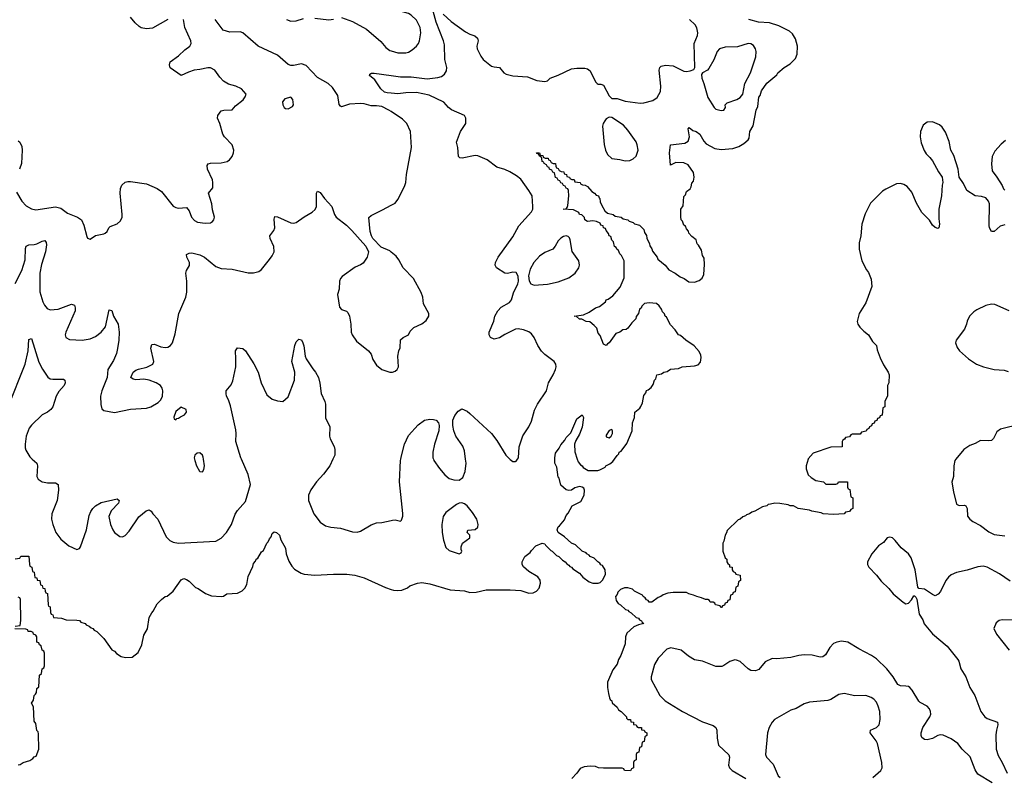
# Model space of a CAD drawing. Header units: inches. Extents: x 1473912 to 1647258, y 640388 to 773423.
# Tile 374 of 420: x 1607222 to 1614587, y 677618 to 683287. Entities that reach past the tile are written whole.
import ezdxf

# ---------------------------------------------------------------- set-up
doc = ezdxf.new("R2010")
doc.units = ezdxf.units.IN
doc.header["$MEASUREMENT"] = 0
for name, color, linetype in [('B6607', 7, 'Continuous'), ('B6608', 7, 'Continuous'), ('B6617', 7, 'Continuous'), ('B6618', 7, 'Continuous')]:
    doc.layers.add(name, color=color, linetype=linetype)

msp = doc.modelspace()

# ---------------------------------------------------------------- linework, layer by layer
at = {"layer": 'B6607', "color": 5}
for points, elevation in [([(1607316, 680000), (1607348.9, 679968.9), (1607354.6, 679950), (1607350.4, 679870), (1607360.4, 679850), (1607390, 679830.3), (1607405.5, 679825.5), (1607430, 679820.8), (1607490, 679821.1), (1607508.8, 679808.8), (1607513, 679767), (1607502.6, 679690), (1607462, 679590), (1607459.5, 679550), (1607468.5, 679510), (1607492.7, 679450), (1607530, 679400.5), (1607590, 679350.4), (1607650, 679324), (1607670, 679331), (1607676.1, 679343.9), (1607720.8, 679470), (1607742.6, 679577.4), (1607753.5, 679606.5), (1607770, 679630.6), (1607790, 679650.5), (1607830, 679674.9), (1607950, 679701), (1607964.7, 679690), (1607961, 679670), (1607906.7, 679613.3), (1607888.9, 679570), (1607900.3, 679510), (1607917.4, 679470), (1607930.2, 679450.2), (1607970, 679420.3), (1607990, 679416.5), (1608011.6, 679428.4), (1608040.7, 679459.3), (1608113.4, 679566.6), (1608166.7, 679613.3), (1608190, 679620.7), (1608206, 679610), (1608218.8, 679590), (1608256.3, 679550), (1608317.4, 679417.4), (1608344, 679390), (1608370, 679377.6), (1608410.3, 679370.3), (1608690, 679386.4), (1608730, 679408.2), (1608769.8, 679450.2), (1608805.4, 679510), (1608833.7, 679586.3), (1608850, 679614.8), (1608910, 679682), (1608947.3, 679810), (1608930, 679883.6), (1608881, 680000)], 640), ([(1608528.5, 680000), (1608531, 679990), (1608544, 679950), (1608566.8, 679910), (1608570, 679906), (1608590, 679904.7), (1608598.4, 679921.6), (1608603.7, 679950), (1608596.9, 680000)], 660), ([(1609564.6, 680000), (1609541.1, 679950), (1609494.5, 679885.5), (1609441.7, 679830), (1609399, 679770), (1609381.5, 679730), (1609382, 679690), (1609421.2, 679590), (1609470, 679526.7), (1609510, 679500.3), (1609550, 679489), (1609622.3, 679482.3), (1609710, 679456), (1609746.6, 679453.4), (1609770, 679460.3), (1609850, 679506.4), (1609890, 679521.6), (1609930, 679525.5), (1610000, 679540.8)], 640), ([(1607187.3, 679252.7), (1607222, 679258), (1607230, 679274), (1607290, 679274), (1607294, 679210), (1607298, 679198), (1607312, 679190), (1607318, 679158), (1607330, 679154), (1607334, 679114), (1607350, 679112), (1607352.7, 679092.7), (1607372, 679090), (1607378, 679058), (1607390, 679054), (1607394, 679034), (1607410, 679032), (1607411.6, 679011.6), (1607418, 678998), (1607430, 678994), (1607434, 678910), (1607438, 678898), (1607450, 678894), (1607452.7, 678852.7), (1607458, 678838), (1607470, 678834), (1607474, 678814), (1607534, 678810), (1607570, 678796), (1607650, 678794.8), (1607670, 678790.6), (1607679.6, 678779.6), (1607711.3, 678770), (1607719.6, 678759.6), (1607742, 678750), (1607756, 678736), (1607770, 678731), (1607779.6, 678719.6), (1607798, 678710), (1607850, 678658), (1607911, 678571), (1607930, 678562), (1607944.7, 678544.7), (1607981, 678521), (1608014.4, 678514.4), (1608063.1, 678516.9), (1608109, 678551), (1608135.3, 678610), (1608150, 678682), (1608178, 678730), (1608190, 678814), (1608209, 678850), (1608219.3, 678860.7), (1608250, 678916), (1608282, 678950), (1608310, 678970.7), (1608325.6, 678974.4), (1608369.4, 679010.6), (1608430, 679094.8), (1608450, 679104.7), (1608470, 679098), (1608490, 679084.7), (1608538, 679038), (1608558, 679030), (1608612.8, 678992.8), (1608655.5, 678975.5), (1608729.5, 678970.5), (1608746, 678974), (1608770, 678990.4), (1608850, 678997.3), (1608886.6, 679013.4), (1608906.8, 679033.2), (1608920.2, 679059.8), (1608930, 679122), (1608964.5, 679195.5), (1608970, 679218), (1608984.5, 679235.5), (1608990, 679250.7), (1609002, 679258), (1609030, 679304.7), (1609044.5, 679315.5), (1609070, 679371), (1609080.2, 679379.8), (1609090, 679402), (1609103.1, 679416.9), (1609110, 679442), (1609124.7, 679455.3), (1609142, 679450), (1609164.7, 679430), (1609175.3, 679395.3), (1609210, 679332), (1609216, 679290), (1609234.4, 679234.4), (1609257.3, 679197.3), (1609276.3, 679176.3), (1609326, 679146), (1609350, 679137.3), (1609430, 679130.5), (1609570, 679138.8), (1609670, 679138.8), (1609729.4, 679130.6), (1609798, 679110), (1609958, 679038), (1610000, 679024.5)], 620), ([(1607188.7, 678750), (1607226, 678754), (1607229.5, 678790.5), (1607228, 678948), (1607222, 678962), (1607210, 678966)], 620), ([(1607210, 677710.6), (1607226.3, 677713.7), (1607248.7, 677730), (1607296.5, 677743.5), (1607321.2, 677758.8), (1607330, 677770.8), (1607344, 677776), (1607366, 677830), (1607363.1, 677943.1), (1607359, 677959), (1607350, 677968), (1607342, 678022), (1607330, 678038), (1607324.7, 678144.7), (1607310, 678174), (1607324, 678196), (1607330, 678231.3), (1607340.4, 678239.6), (1607346.3, 678253.7), (1607350, 678282), (1607364, 678296), (1607370, 678382), (1607385.2, 678394.8), (1607390, 678431), (1607402, 678438), (1607406.8, 678453.2), (1607406.8, 678546.8), (1607402, 678562), (1607390, 678569), (1607382, 678602), (1607370, 678609), (1607364.7, 678624.7), (1607350, 678629.3), (1607348.7, 678668.7), (1607342, 678682), (1607326, 678690), (1607322, 678702), (1607308.4, 678708.4), (1607286, 678710), (1607282, 678722), (1607268, 678728), (1607186, 678730)], 620)]:
    msp.add_lwpolyline(points, dxfattribs=dict(at, elevation=elevation))
at = {"layer": 'B6608', "color": 5}
for points, elevation in [([(1607197.4, 681997.4), (1607237, 681930), (1607270, 681894), (1607310, 681871.7), (1607343.6, 681863.6), (1607490, 681886), (1607530, 681875.8), (1607579.6, 681839.6), (1607653.4, 681810), (1607683.1, 681790), (1607702.6, 681750), (1607723.8, 681663.8), (1607730, 681651.3), (1607750, 681646), (1607790, 681673.4), (1607850, 681684), (1607862, 681690), (1607877, 681703), (1607889.2, 681730), (1607899.3, 681740.7), (1607950, 681759.1), (1607976.6, 681783.4), (1607987.3, 681810), (1607989.5, 681830), (1607972.7, 681990), (1607975.5, 682024.5), (1607985.2, 682050), (1608009.6, 682070.4), (1608030, 682077.1), (1608050, 682075.8), (1608170, 682060.3), (1608250, 682024.4), (1608281.3, 682001.3), (1608370, 681892.2), (1608390, 681881.3), (1608410, 681877.1), (1608470, 681882.8), (1608490, 681856), (1608507, 681810), (1608530, 681783.7), (1608552.7, 681772.7), (1608610, 681763.6), (1608650, 681768.5), (1608663.9, 681776.1), (1608675.1, 681790), (1608678.4, 681810), (1608664.4, 681864.4), (1608659.6, 681910), (1608635.1, 681990), (1608666.6, 682030), (1608667.6, 682070), (1608665.1, 682090), (1608625.6, 682170), (1608624.4, 682195.6), (1608632, 682208), (1608650, 682214.9), (1608730, 682217.1), (1608772.7, 682227.3), (1608790, 682239.1), (1608810, 682262.8), (1608821.6, 682290), (1608823.6, 682310), (1608811.3, 682351.3), (1608753.2, 682410), (1608741.2, 682430), (1608719, 682510), (1608702, 682550), (1608704, 682570), (1608730, 682604.7), (1608750, 682610.8), (1608810, 682612), (1608836.4, 682643.6), (1608892.9, 682687.1), (1608908.7, 682710), (1608915.3, 682730), (1608882, 682770), (1608838, 682790), (1608784.5, 682804.5), (1608747, 682827), (1608718, 682858), (1608680.9, 682910), (1608650, 682927.6), (1608630, 682927.8), (1608570, 682913.5), (1608526, 682910), (1608484.2, 682895.8), (1608430, 682869.5), (1608348.2, 682928.2), (1608342, 682950), (1608348.1, 682971.9), (1608410, 683015.8), (1608457.5, 683062.5), (1608493.3, 683090), (1608505.1, 683110), (1608502, 683130), (1608456.9, 683230), (1608446, 683290)], 680), ([(1608330, 683289.7), (1608215.4, 683224.6), (1608170, 683218.7), (1608130, 683227.2), (1608115.8, 683235.8), (1608084.4, 683264.4), (1608050, 683307)], 680), ([(1610000, 682599.2), (1609983.5, 682610), (1609930, 682637.5), (1609890, 682643.2), (1609850, 682642.2), (1609797.7, 682657.7), (1609770, 682660.7), (1609690, 682654.4), (1609630, 682635.6), (1609621, 682641), (1609612.7, 682652.7), (1609600.7, 682720.7), (1609560.5, 682780.5), (1609528.5, 682810), (1609450, 682854.5), (1609363.4, 682943.4), (1609330, 682957.4), (1609270, 682944.6), (1609250, 682944), (1609230, 682950.8), (1609150, 683021.7), (1609006, 683090), (1608891.8, 683190), (1608870, 683195.4), (1608793.8, 683193.8), (1608743.7, 683210), (1608684.4, 683290)], 660), ([(1609217.1, 683290), (1609250, 683275.6), (1609290, 683278.3), (1609343.8, 683296.2)], 660), ([(1609430, 683298.5), (1609534.3, 683285.7), (1609569.7, 683290.3)], 660), ([(1609630, 683303.8), (1609710, 683274.9), (1609815.8, 683215.8), (1609923.6, 683123.6), (1609959.9, 683079.9), (1609990, 683057.6), (1610000, 683054.5)], 660), ([(1610000, 682736.6), (1609970, 682739.4), (1609950, 682745.8), (1609922.7, 682770), (1609877.2, 682837.2), (1609839, 682870), (1609841.2, 682878.8), (1609853.6, 682886.4), (1609872.7, 682887.3), (1610000, 682869)], 640), ([(1607210, 682380.7), (1607222.8, 682370), (1607237.3, 682337.3), (1607241.3, 682310), (1607234.9, 682210), (1607221.3, 682170)], 680), ([(1607187.3, 681312.7), (1607238.3, 681410), (1607262.4, 681490), (1607265.4, 681574.6), (1607270, 681593.4), (1607290, 681603.7), (1607330, 681604), (1607350, 681608.9), (1607390, 681630.3), (1607410, 681634.4), (1607419.9, 681619.9), (1607422, 681602), (1607415.4, 681550), (1607385, 681455), (1607373.4, 681390), (1607373, 681250), (1607395.2, 681175.2), (1607407.8, 681150), (1607427.2, 681127.2), (1607450, 681116.5), (1607510, 681120.9), (1607610, 681157.8), (1607631.9, 681151.9), (1607637.8, 681130), (1607636.5, 681110), (1607568, 680950), (1607562, 680930), (1607566.8, 680910), (1607594.9, 680894.9), (1607690, 680890.3), (1607750, 680899.7), (1607790, 680916.5), (1607832.2, 680950), (1607862.8, 680990), (1607890, 681116), (1607910, 681111.3), (1607924.2, 681070), (1607957.7, 681010), (1607966.2, 680950), (1607964.3, 680890), (1607953.8, 680826.2), (1607945.2, 680790), (1607922.3, 680737.7), (1607882, 680670), (1607875.5, 680610), (1607835.5, 680510), (1607825.5, 680470), (1607827.5, 680407.5), (1607836, 680376), (1607850, 680362), (1607930, 680348), (1608050, 680373), (1608170, 680379.3), (1608202, 680390), (1608258, 680422), (1608277.6, 680442.4), (1608289.3, 680470), (1608292.7, 680510), (1608287, 680530), (1608274.5, 680550), (1608242.7, 680570), (1608190, 680589.7), (1608150, 680596.9), (1608090, 680592.3), (1608070, 680597.2), (1608054, 680610), (1608069.3, 680650), (1608090, 680664), (1608110, 680673), (1608173.9, 680686.1), (1608217.2, 680710), (1608226, 680730), (1608202, 680830), (1608210, 680858), (1608230, 680859.1), (1608278.3, 680838.3), (1608310, 680833.4), (1608330, 680837.6), (1608350, 680848.4), (1608363.6, 680870), (1608383.8, 680936.2), (1608413, 681090), (1608464, 681210), (1608471.8, 681248.2), (1608472.2, 681330), (1608463.7, 681390), (1608469.2, 681410), (1608491.3, 681448.7), (1608491.6, 681470), (1608473.2, 681510), (1608469.6, 681530.4), (1608490, 681540.7), (1608510, 681541.6), (1608570, 681528.9), (1608603.8, 681510), (1608690, 681439.3), (1608730, 681424.9), (1608810, 681420.5), (1608930, 681393.4), (1608970, 681392.2), (1609010, 681403.8), (1609030, 681419.1), (1609090, 681493.4), (1609110, 681520.7), (1609124.2, 681550), (1609123.1, 681590), (1609095.8, 681650), (1609091.8, 681670), (1609122, 681710), (1609129.7, 681730), (1609126.3, 681793.7), (1609130, 681814.8), (1609150, 681813), (1609250, 681768.4), (1609270, 681766), (1609290, 681770.5), (1609350, 681813), (1609410, 681847.7), (1609432.5, 681867.5), (1609441.6, 681890), (1609442.7, 681990), (1609450, 682004.7), (1609470, 681994.8), (1609503, 681950), (1609556.5, 681890), (1609577.6, 681830), (1609590.2, 681810.2), (1609665.5, 681750), (1609705.5, 681710), (1609812.2, 681592.2), (1609830.4, 681550.4), (1609822, 681510), (1609790, 681466.6), (1609770, 681452.3), (1609730, 681435.1), (1609634.4, 681365.6), (1609620.4, 681350), (1609613.4, 681330), (1609610.3, 681270), (1609598, 681230), (1609615.1, 681135.1), (1609630, 681119.3), (1609666.9, 681106.9), (1609677.2, 681097.2), (1609688.9, 681068.9), (1609699.6, 681010), (1609701.6, 680950), (1609708.5, 680928.5), (1609742, 680882), (1609830.6, 680810), (1609850, 680784), (1609864.5, 680744.5), (1609890, 680702), (1609930, 680670.5), (1609990, 680650.6), (1610000, 680650.6)], 660), ([(1610000, 681548.8), (1609990, 681557), (1609925.8, 681585.8), (1609863.7, 681650), (1609852.3, 681670), (1609843.3, 681703.3), (1609833.2, 681806.8), (1609850, 681822.8), (1609936.6, 681863.4), (1610000, 681898.3)], 660), ([(1607134.9, 680390), (1607262.8, 680710), (1607284.5, 680810), (1607290, 680894), (1607310, 680902), (1607364.8, 680724.8), (1607392.1, 680672.1), (1607432.3, 680612.3), (1607450, 680600.3), (1607470, 680596.5), (1607550, 680596.4), (1607559.1, 680590), (1607561.3, 680570), (1607553.4, 680550), (1607515, 680505), (1607493.4, 680470), (1607469.1, 680390), (1607455.6, 680370), (1607430, 680350.9), (1607388.8, 680330), (1607310, 680253.8), (1607293.5, 680230), (1607269.5, 680170), (1607261.6, 680110), (1607262.5, 680082.5), (1607266.7, 680066.7), (1607297.5, 680017.5), (1607316, 680000)], 640), ([(1608881, 680000), (1608876.8, 680010), (1608838, 680130), (1608842, 680190), (1608838.2, 680218.2), (1608799.1, 680399.1), (1608783.9, 680443.9), (1608769.7, 680470), (1608765.6, 680490), (1608767, 680510), (1608803.8, 680556.2), (1608816, 680584), (1608838, 680690), (1608839.7, 680750), (1608835.1, 680810), (1608850, 680830.7), (1608890, 680827.7), (1608910, 680810.7), (1608972.8, 680712.8), (1609004.9, 680650), (1609029, 680569), (1609070, 680481), (1609110, 680447.3), (1609150, 680434.8), (1609190, 680430.8), (1609230, 680466), (1609278.3, 680590), (1609279.1, 680650), (1609258.3, 680730), (1609279.5, 680850), (1609290, 680876), (1609310, 680898), (1609330, 680891), (1609340.7, 680870), (1609348.1, 680848.1), (1609356.5, 680770), (1609363.6, 680750), (1609413.8, 680673.8), (1609435.3, 680650), (1609457.4, 680610), (1609467.7, 680567.7), (1609476.5, 680490), (1609505.3, 680430), (1609510.3, 680410), (1609508.8, 680308.8), (1609542, 680242), (1609539.5, 680170), (1609544.9, 680150), (1609574.3, 680094.3), (1609578.9, 680070), (1609578.7, 680030), (1609564.6, 680000)], 640), ([(1608596.9, 680000), (1608594.9, 680014.9), (1608589, 680030), (1608570, 680045.2), (1608550, 680044), (1608530.9, 680029.1), (1608526, 680010), (1608528.5, 680000)], 660)]:
    msp.add_lwpolyline(points, dxfattribs=dict(at, elevation=elevation))
for points, elevation in [([(1609250, 682708.7), (1609205.2, 682694.8), (1609187.3, 682672.7), (1609191, 682650), (1609201, 682630), (1609210, 682622.8), (1609230, 682621), (1609262, 682638), (1609268.7, 682650), (1609264, 682690)], 680), ([(1608430, 680388.7), (1608390, 680355.3), (1608374, 680314), (1608378, 680298), (1608390, 680294), (1608398, 680302), (1608410, 680304.7), (1608424, 680316), (1608455.3, 680330), (1608468.7, 680350), (1608468, 680370)], 660)]:
    msp.add_lwpolyline(points, close=True, dxfattribs=dict(at, elevation=elevation))
at = {"layer": 'B6617', "color": 5}
for points, elevation in [([(1610000, 679540.8), (1610010, 679543), (1610030, 679544.9), (1610070, 679536), (1610077.5, 679542.5), (1610086.8, 679573.2), (1610087.5, 679592.5), (1610062.4, 679830), (1610071, 679989), (1610073.1, 680000)], 640), ([(1610000, 679024.5), (1610018.5, 679018.5), (1610050, 679015.8), (1610080.9, 679019.1), (1610122.9, 679037.1), (1610139, 679050), (1610198, 679070), (1610230, 679074.9), (1610290, 679066.8), (1610442, 679022), (1610550, 679014.3), (1610590, 679002), (1610637, 679003), (1610710, 679020.5), (1610890, 679022), (1610970, 679016.4), (1611030, 678996.4), (1611062, 678998), (1611088.2, 679011.8), (1611106.7, 679033.3), (1611118, 679070), (1611114.5, 679094.5), (1611097.2, 679117.2), (1611030, 679159.3), (1610990, 679194), (1610980.9, 679210), (1610980.7, 679230), (1611000.9, 679270), (1611040.7, 679299.3), (1611050, 679316.3), (1611083.7, 679350), (1611130, 679371), (1611150, 679366), (1611154.6, 679354.6), (1611194.4, 679314.4), (1611206, 679310), (1611238.4, 679278.4), (1611254.9, 679270), (1611282, 679242), (1611302.8, 679230), (1611314.6, 679214.6), (1611330, 679206.8), (1611336.2, 679196.2), (1611350.4, 679190), (1611358.4, 679178.4), (1611410, 679146.8), (1611434.9, 679114.9), (1611480.6, 679080.6), (1611510, 679070.2), (1611548.8, 679071.2), (1611564, 679076), (1611584.6, 679095.4), (1611602.7, 679137.3), (1611601.6, 679170), (1611582.4, 679202.4), (1611570, 679208.2), (1611561.6, 679221.6), (1611546, 679230), (1611518.6, 679258.6), (1611489.6, 679270), (1611481.6, 679281.6), (1611463.7, 679290), (1611458, 679298), (1611429.6, 679310), (1611378.6, 679358.6), (1611349.6, 679370), (1611296.9, 679416.9), (1611249.7, 679450), (1611243, 679470), (1611250, 679492.7), (1611260.7, 679499.3), (1611295.9, 679544.1), (1611310, 679577.3), (1611325.4, 679594.6), (1611354, 679650), (1611418.3, 679681.7), (1611445.1, 679730), (1611446.8, 679766.8), (1611441.2, 679781.2), (1611429.5, 679789.5), (1611410, 679794), (1611374.6, 679785.4), (1611350, 679767), (1611330, 679763.7), (1611310, 679769.5), (1611270, 679803.7), (1611256.2, 679856.2), (1611250, 679864), (1611240.1, 679940.1), (1611225.7, 679970), (1611224.4, 680000)], 620), ([(1610316.6, 680000), (1610320.5, 679990), (1610363.1, 679930), (1610402.2, 679882.2), (1610434.8, 679854.8), (1610470, 679843.1), (1610510, 679841.6), (1610537.8, 679862.2), (1610553.7, 679906.3), (1610560.3, 679970), (1610556.9, 680000)], 640), ([(1610887.5, 680000), (1610890, 679997.3), (1610910, 679981), (1610930, 679981), (1610935.1, 679984.9), (1610945.3, 680000)], 640), ([(1613119.7, 680000), (1613104.7, 679950), (1613105.4, 679925.4), (1613121, 679881), (1613141, 679861), (1613178, 679838), (1613234, 679830), (1613252.7, 679812.7), (1613271.6, 679811.6), (1613327.3, 679812.7), (1613342, 679818), (1613346, 679830), (1613414, 679830), (1613414, 679790), (1613418, 679778), (1613432.7, 679772.7), (1613438, 679718), (1613454, 679710), (1613454, 679630), (1613438, 679622), (1613430, 679608), (1613398, 679602), (1613390, 679589.2), (1613310, 679586), (1613230.9, 679589.1), (1613218, 679598), (1613146, 679610), (1613130, 679618), (1613046, 679630), (1613009.3, 679649.3), (1612986, 679650), (1612970, 679658), (1612907.2, 679667.2), (1612870, 679669.5), (1612836.8, 679663.2), (1612821.4, 679658.6), (1612811.3, 679650), (1612778, 679642), (1612722, 679610), (1612697.5, 679602.5), (1612682, 679590), (1612657.5, 679582.5), (1612650, 679574), (1612631.9, 679568.1), (1612610, 679549.6), (1612595.5, 679544.5), (1612514.4, 679465.6), (1612510, 679448), (1612498, 679430), (1612490, 679386), (1612482, 679370), (1612482, 679310), (1612499.6, 679259.6), (1612510.6, 679250), (1612510.8, 679230.8), (1612518, 679218), (1612532, 679208), (1612532, 679192), (1612551, 679190), (1612551.6, 679171.6), (1612558, 679158), (1612574, 679150), (1612578, 679138), (1612612, 679130), (1612614, 679090), (1612598, 679082), (1612592.7, 679047.3), (1612578, 679042), (1612572.7, 679007.3), (1612558, 679002), (1612552.7, 678987.3), (1612538, 678982), (1612532.7, 678947.3), (1612518, 678942), (1612512.7, 678927.3), (1612498, 678922), (1612492.7, 678907.3), (1612478, 678902), (1612472, 678888), (1612466, 678890), (1612462, 678902), (1612426, 678910), (1612422, 678922), (1612408.4, 678928.4), (1612386, 678930), (1612382, 678942), (1612368.4, 678948.4), (1612351.6, 678948.4), (1612322, 678962), (1612286, 678970), (1612262, 678982), (1612228, 678990), (1612210, 679002), (1612110, 679001.2), (1612070, 678995.3), (1612035.9, 678984.1), (1612018, 678970), (1611997.1, 678962.9), (1611950.8, 678930), (1611930.2, 678929.8), (1611922, 678942), (1611910, 678946.6), (1611900.7, 678960.7), (1611886.3, 678970), (1611880.7, 678980.7), (1611820.9, 679010), (1611805.4, 679025.4), (1611770, 679036), (1611744.9, 679035.1), (1611715.3, 679024.7), (1611695.6, 679004.4), (1611690, 678985.2), (1611679.1, 678970), (1611682.5, 678942.5), (1611697.6, 678917.6), (1611714.9, 678910), (1611754.4, 678874.4), (1611770.4, 678870), (1611778, 678858), (1611795.5, 678850), (1611834.4, 678814.4), (1611850.3, 678810), (1611857.3, 678797.3), (1611872.7, 678790), (1611878, 678778), (1611890.3, 678770), (1611850, 678759.3), (1611816.1, 678743.9), (1611763.8, 678696.2), (1611754.4, 678670), (1611750, 678618), (1611719.1, 678530), (1611701.3, 678498.7), (1611690, 678466), (1611658, 678422), (1611618.8, 678330), (1611618.8, 678290), (1611625.4, 678245.4), (1611633.4, 678213.4), (1611639.6, 678199.6), (1611650, 678191.3), (1611654.8, 678174.8), (1611690, 678142), (1611702, 678122), (1611722, 678110), (1611762, 678070), (1611762, 678062), (1611771.3, 678051.3), (1611792, 678050), (1611794, 678034), (1611812, 678030), (1611814, 678014), (1611834, 678010), (1611838, 677998), (1611851.6, 677991.6), (1611872, 677990), (1611874, 677974), (1611894, 677970), (1611898, 677958), (1611914, 677950), (1611914, 677930), (1611898, 677922), (1611892.7, 677887.3), (1611878, 677882), (1611872.7, 677847.3), (1611858, 677842), (1611852.7, 677807.3), (1611838, 677802), (1611834, 677790), (1611834, 677750), (1611818, 677742), (1611814, 677730), (1611814, 677690), (1611798, 677682), (1611790, 677666), (1611746, 677670), (1611742, 677682), (1611727.3, 677687.3), (1611590, 677686), (1611550.8, 677689.2), (1611530, 677698), (1611490, 677702), (1611443.6, 677696.4), (1611415.3, 677684.7), (1611390, 677649), (1611351, 677610)], 620), ([(1611391.5, 680000), (1611398.5, 679978.5), (1611416.4, 679956.4), (1611430.4, 679950), (1611437.1, 679937.1), (1611473.7, 679913.7), (1611545.7, 679914.3), (1611561.6, 679918.4), (1611600.1, 679939.9), (1611607.3, 679950), (1611636.3, 679963.7), (1611658.9, 679981.1), (1611671.8, 680000)], 620), ([(1614224.8, 680000), (1614216.3, 679990), (1614210.4, 679949.6), (1614208, 679870), (1614194, 679826), (1614206, 679754), (1614230, 679662), (1614250, 679652.2), (1614290, 679653.7), (1614298.8, 679650), (1614308.7, 679630), (1614312.7, 679572.7), (1614330, 679550.4), (1614352.4, 679532.4), (1614410, 679502), (1614470, 679454.5), (1614510, 679435.4), (1614590, 679425.4)], 640), ([(1614630, 679086), (1614550, 679141.6), (1614458.7, 679190), (1614430, 679197.3), (1614390, 679192.7), (1614310, 679168.2), (1614230, 679151.4), (1614190, 679133.5), (1614170, 679116.9), (1614148.7, 679090), (1614110, 679009), (1614092.5, 678987.5), (1614070, 678977.2), (1614050, 678985.2), (1613990, 679026.6), (1613948, 679030), (1613940.9, 679040.9), (1613921.3, 679170), (1613890, 679261.2), (1613870, 679289.4), (1613815.3, 679335.3), (1613771.3, 679391.3), (1613750, 679409), (1613730, 679414), (1613711, 679409), (1613684.5, 679375.5), (1613646.8, 679350), (1613594.8, 679290), (1613562.8, 679230), (1613562.8, 679210), (1613574, 679190), (1613631.9, 679131.9), (1613664.8, 679084.8), (1613722, 679030), (1613756.3, 678990), (1613830, 678927.7), (1613850, 678916.3), (1613870, 678922), (1613893.6, 678946.4), (1613910, 678976), (1613916, 678976), (1613926.4, 678966.4), (1613932.5, 678952.5), (1613950, 678838), (1613976.5, 678796.5), (1613987.7, 678767.7), (1614050, 678692.7), (1614159.1, 678599.1), (1614239.4, 678499.4), (1614246.7, 678486.7), (1614261.1, 678430), (1614298, 678370), (1614330.2, 678290.2), (1614367.6, 678230), (1614410.4, 678110), (1614442.4, 678070), (1614457.8, 678057.8), (1614536.3, 678030), (1614539.5, 678010), (1614528.1, 677971.9), (1614524.3, 677935.7), (1614526.6, 677830), (1614541.2, 677781.2), (1614571.4, 677730), (1614607.6, 677650)], 640), ([(1614650, 678793.3), (1614570, 678797), (1614548.3, 678791.7), (1614526.4, 678773.6), (1614508.2, 678731.8), (1614528, 678690), (1614624, 678570)], 660), ([(1614497.2, 677577.2), (1614390, 677642), (1614370, 677674.5), (1614331.1, 677771.1), (1614271.7, 677830), (1614238.4, 677870), (1614190, 677906.5), (1614130, 677933.6), (1614110, 677935), (1614090.8, 677930), (1614050, 677909.7), (1614010, 677897.6), (1613990, 677902), (1613970, 677917.2), (1613964.2, 677930), (1613964.7, 677950), (1613978.3, 677990), (1614031.1, 678070), (1614036.4, 678090), (1614035.4, 678110), (1614027.3, 678130), (1614009.3, 678150), (1613958.5, 678178.5), (1613948.4, 678188.4), (1613898.9, 678270), (1613880.9, 678290), (1613870, 678296.9), (1613850, 678300.5), (1613810, 678301.6), (1613790, 678312), (1613755.6, 678370), (1613707.1, 678430), (1613630, 678504.7), (1613594, 678530), (1613498.8, 678578.8), (1613417.6, 678630), (1613370, 678637.8), (1613334.8, 678630), (1613310, 678618.9), (1613282, 678590), (1613250, 678534.5), (1613230, 678518.7), (1613210, 678517.4), (1613150, 678531.2), (1613090, 678534.3), (1613050, 678529.7), (1612990, 678514), (1612884.8, 678504.8), (1612850, 678506.6), (1612798, 678482), (1612750, 678426), (1612725.5, 678414.5), (1612690, 678418.7), (1612670, 678429.6), (1612610, 678486), (1612584.7, 678495.3), (1612570, 678496.9), (1612534, 678486), (1612490, 678454), (1612473, 678447), (1612430, 678447.3), (1612330, 678488.2), (1612270, 678498), (1612223.8, 678523.8), (1612170, 678569.6), (1612092.7, 678587.3), (1612063.4, 678576.6), (1611998, 678510), (1611970, 678462), (1611945.5, 678370), (1611945.5, 678350), (1612010.6, 678230), (1612050.3, 678190.3), (1612180.7, 678110), (1612330, 678033.7), (1612410, 678006), (1612430, 677990.3), (1612437.2, 677970), (1612439.6, 677910), (1612450, 677859.1), (1612525.8, 677785.8), (1612530.2, 677770), (1612524.4, 677710), (1612530.3, 677690), (1612550.4, 677670), (1612654.6, 677610)], 640), ([(1613603.2, 677616.8), (1613663.5, 677670), (1613672.4, 677690), (1613669.7, 677730), (1613638.5, 677870), (1613628.7, 677890), (1613583.1, 677950), (1613585.6, 677970), (1613631.8, 677990), (1613649.8, 678010.2), (1613658, 678050), (1613655.5, 678110), (1613644.1, 678150), (1613630, 678179.7), (1613610, 678202.2), (1613590, 678215.6), (1613550, 678229.7), (1613468, 678228), (1613390, 678245.6), (1613350, 678238), (1613290, 678200.5), (1613267.5, 678192.5), (1613130, 678179.6), (1613090, 678167.3), (1613030, 678134), (1612990, 678121.6), (1612868, 678050), (1612850.3, 678029.7), (1612827.3, 677990), (1612814.9, 677950), (1612799.5, 677790), (1612808.5, 677770), (1612856.8, 677716.8), (1612895.6, 677630), (1612910, 677615.6)], 660)]:
    msp.add_lwpolyline(points, dxfattribs=dict(at, elevation=elevation))
at = {"layer": 'B6617', "color": 5, "elevation": 640}
msp.add_lwpolyline([(1610530, 679672.7), (1610510, 679669.4), (1610490, 679658.4), (1610410, 679600.9), (1610390.3, 679569.7), (1610379.5, 679510), (1610382, 679450), (1610391.8, 679391.8), (1610410, 679338.8), (1610435.1, 679315.1), (1610510, 679291), (1610523.1, 679296.9), (1610529, 679310), (1610523.3, 679323.3), (1610523.3, 679343.3), (1610535.3, 679370), (1610589.7, 679410), (1610589.6, 679430), (1610569.7, 679450), (1610573.6, 679466.4), (1610630, 679473.4), (1610649.3, 679490), (1610651.8, 679510), (1610642.4, 679550), (1610610, 679599.3), (1610570, 679649.2), (1610550, 679665.2)], close=True, dxfattribs=at)
at = {"layer": 'B6618', "color": 5}
for points, elevation in [([(1610000, 683054.5), (1610050, 683038.9), (1610110, 683039.6), (1610130, 683044.9), (1610158.4, 683061.6), (1610190, 683088), (1610205.6, 683110), (1610213.5, 683130), (1610222.7, 683190), (1610218.2, 683230), (1610190, 683283.6), (1610150, 683321.3), (1610130, 683332.8), (1610050, 683355.8), (1610028.7, 683368.7), (1610014.3, 683390), (1610000, 683426.2)], 660), ([(1610000, 682869), (1610070, 682859), (1610150, 682859.3), (1610270, 682843.9), (1610350, 682854), (1610376.8, 682863.2), (1610399.8, 682880.2), (1610414.4, 682905.6), (1610416.1, 682930), (1610401.2, 682990), (1610398.8, 683098.8), (1610392.2, 683130), (1610336.8, 683270), (1610313.5, 683350)], 640), ([(1610390, 683328.2), (1610450, 683274), (1610555.6, 683195.6), (1610590, 683178), (1610626.2, 683166.2), (1610646.8, 683150), (1610650.4, 683130), (1610642.4, 683090), (1610644.4, 683070), (1610670, 683014.8), (1610688.2, 682990), (1610750, 682940.4), (1610770, 682933.7), (1610810, 682930.4), (1610842.4, 682890), (1610860.2, 682880.2), (1610910, 682866), (1611019.2, 682859.2), (1611090, 682833), (1611150, 682825.5), (1611170, 682831), (1611190, 682851), (1611250, 682873.4), (1611350, 682920.5), (1611390, 682925.5), (1611450, 682924), (1611470, 682918.8), (1611490, 682904.7), (1611530, 682822), (1611542, 682810), (1611550, 682804.7), (1611570, 682804.7), (1611590, 682798), (1611630, 682718), (1611650, 682698.8), (1611690, 682696.4), (1611750, 682678), (1611862.3, 682662.3), (1611890, 682665.3), (1611956.9, 682683.1), (1611990, 682704), (1612015.6, 682750), (1612018, 682790), (1612004.5, 682910), (1612009.3, 682930), (1612020.7, 682939.3), (1612051.8, 682948.2), (1612110, 682941.3), (1612190, 682903.1), (1612210, 682900.4), (1612236.6, 682903.4), (1612265.6, 682914.4), (1612272.7, 682930), (1612266.3, 683110), (1612291.5, 683170), (1612293.6, 683190), (1612286.7, 683226.7), (1612273.6, 683250), (1612231.6, 683290)], 640), ([(1611671.8, 680000), (1611690, 680026.8), (1611702.3, 680037.7), (1611707.1, 680050), (1611721, 680059), (1611764.2, 680115.8), (1611802, 680210), (1611804.5, 680270), (1611819.6, 680310), (1611823.6, 680350), (1611859.7, 680380.3), (1611867.6, 680392.4), (1611880.7, 680419.3), (1611890, 680476.3), (1611904.9, 680495.1), (1611910, 680513.1), (1611922.7, 680517.3), (1611944.9, 680535.1), (1611961.5, 680558.5), (1611970, 680590.7), (1611979.7, 680600.3), (1611988.6, 680630), (1612021.5, 680638.5), (1612039, 680650), (1612065.1, 680654.9), (1612090, 680671.4), (1612150, 680678), (1612178, 680690), (1612270, 680697.1), (1612296.2, 680703.8), (1612314.8, 680725.2), (1612319.6, 680759.6), (1612316.6, 680776.6), (1612303.3, 680803.3), (1612267.2, 680847.2), (1612204, 680890), (1612165.1, 680925.1), (1612149.6, 680930), (1612125.8, 680965.8), (1612090, 681004), (1612060.9, 681060.9), (1612049.7, 681070), (1612046, 681086), (1612030, 681101.2), (1612022.5, 681122.5), (1612005.8, 681145.8), (1611984.5, 681164.5), (1611930.3, 681169.7), (1611896.3, 681163.7), (1611875.2, 681144.8), (1611870, 681129.3), (1611858, 681122), (1611850, 681089.2), (1611833.7, 681066.3), (1611830, 681049.4), (1611799.8, 681020.2), (1611770, 680979), (1611758, 680970), (1611734.6, 680965.4), (1611711, 680950), (1611681.1, 680938.9), (1611630.7, 680870), (1611618, 680862), (1611610, 680849.5), (1611590, 680859), (1611564.5, 680924.5), (1611550, 680942), (1611538.6, 680978.6), (1611520.2, 681000.2), (1611485.6, 681025.6), (1611458, 681030), (1611426, 681046), (1611410, 681047), (1611386.6, 681066.6), (1611369, 681070), (1611440.2, 681079.8), (1611482, 681098), (1611529, 681130), (1611558.6, 681141.4), (1611602.7, 681177.3), (1611609.3, 681190), (1611624.8, 681195.2), (1611658.6, 681221.4), (1611713.6, 681286.4), (1611743.7, 681356.3), (1611743.7, 681483.7), (1611723.2, 681523.2), (1611710, 681535.3), (1611700.2, 681560.2), (1611687.3, 681570), (1611683.2, 681583.2), (1611670, 681589.5), (1611664.7, 681624.7), (1611650, 681638), (1611644, 681664), (1611630, 681669.3), (1611627.2, 681687.2), (1611610, 681708.7), (1611604, 681724), (1611590, 681729.2), (1611585.2, 681745.2), (1611569.2, 681750), (1611564, 681764), (1611536.4, 681776.4), (1611510, 681782), (1611470, 681778), (1611450, 681789), (1611446, 681806), (1611426, 681826), (1611409.2, 681830), (1611404, 681844), (1611365.6, 681865.6), (1611288, 681870), (1611308.4, 681871.6), (1611318, 681882), (1611323.1, 681896.9), (1611329.5, 681969.5), (1611328, 682008), (1611322, 682022), (1611310, 682026), (1611302, 682042), (1611290, 682046), (1611282, 682062), (1611270, 682066), (1611262, 682082), (1611250, 682086), (1611242, 682102), (1611230, 682106), (1611222, 682142), (1611210, 682146), (1611202, 682162), (1611186, 682170), (1611182, 682182), (1611170, 682186), (1611162, 682202), (1611146, 682210), (1611142, 682222), (1611130, 682226), (1611128.4, 682248.4), (1611122, 682262), (1611110, 682266), (1611102, 682282), (1611090, 682286), (1611088.4, 682291.6), (1611110, 682291.3), (1611114, 682274), (1611134, 682270), (1611138, 682258), (1611152, 682252), (1611174, 682250), (1611178, 682238), (1611190, 682234), (1611198, 682218), (1611211.6, 682211.6), (1611230, 682211), (1611231.6, 682191.6), (1611238, 682178), (1611250, 682174), (1611258, 682158), (1611271.6, 682151.6), (1611292, 682150), (1611294, 682134), (1611312, 682130), (1611314, 682114), (1611334, 682110), (1611338, 682098), (1611352, 682092), (1611370, 682091.3), (1611374, 682074), (1611414, 682070), (1611418, 682058), (1611431.3, 682051.3), (1611452, 682050), (1611470, 682038), (1611502, 682002), (1611522, 681990), (1611534.8, 681974.8), (1611550.8, 681970), (1611555.3, 681955.3), (1611562, 681950), (1611563.6, 681923.6), (1611576, 681896), (1611598, 681858), (1611619.6, 681839.6), (1611662, 681830), (1611676, 681816), (1611722, 681810), (1611736.9, 681796.9), (1611770, 681790.6), (1611779.6, 681779.6), (1611811.3, 681770), (1611820.7, 681760.7), (1611858, 681750), (1611890, 681718), (1611894.8, 681694.8), (1611910, 681672), (1611913.7, 681653.7), (1611934, 681610), (1611935.3, 681595.3), (1611950, 681572), (1611954.8, 681554.8), (1611990.7, 681510), (1611994.8, 681494.8), (1612050, 681450.8), (1612076.8, 681416.8), (1612124.7, 681390), (1612162, 681362), (1612191, 681350), (1612226.8, 681326.8), (1612270, 681322.8), (1612304.1, 681335.9), (1612326.6, 681353.4), (1612338.9, 681381.1), (1612344.4, 681455.6), (1612342, 681502), (1612330, 681524), (1612322, 681562), (1612300.2, 681600.2), (1612288.6, 681610), (1612281.2, 681641.2), (1612250, 681665.2), (1612227.3, 681690), (1612224.1, 681704.1), (1612210, 681722), (1612202, 681742), (1612190, 681749.3), (1612179.5, 681779.5), (1612170, 681789), (1612167.6, 681812.4), (1612167.9, 681870), (1612185.4, 681894.6), (1612190, 681964.7), (1612202, 681978), (1612210, 682001), (1612237.5, 682022.5), (1612244.5, 682035.5), (1612250, 682064.7), (1612262, 682078), (1612266.9, 682110), (1612262.7, 682142.7), (1612222, 682202), (1612190, 682215.3), (1612130, 682218), (1612090, 682198), (1612082, 682290), (1612089.3, 682350), (1612196.6, 682363.4), (1612220.9, 682379.1), (1612232.7, 682410), (1612220.9, 682470), (1612230, 682480.7), (1612258, 682458), (1612281, 682450), (1612310.4, 682430), (1612339.3, 682379.3), (1612358, 682358), (1612422.3, 682322.3), (1612470, 682316.9), (1612557.2, 682322.8), (1612601, 682339), (1612639.7, 682360.3), (1612672, 682388), (1612679.1, 682400.9), (1612683.7, 682450), (1612708.1, 682491.9), (1612729.8, 682610), (1612742.8, 682637.2), (1612750, 682707.3), (1612759.8, 682720.2), (1612770, 682755.5), (1612810, 682812), (1612884.7, 682875.3), (1612893.2, 682890), (1612940.9, 682930), (1612983.9, 682956.1), (1613023.9, 682996.1), (1613038.4, 683030), (1613040.5, 683090), (1613024.7, 683144.7), (1613002, 683182), (1612980.7, 683200.7), (1612900.7, 683240.7), (1612830, 683263.6), (1612748, 683270), (1612675.3, 683290)], 620), ([(1610945.3, 680000), (1610952, 680010), (1610958.7, 680090), (1610986.4, 680173.6), (1611030, 680242), (1611050, 680284), (1611073.5, 680366.5), (1611094.7, 680410), (1611163.5, 680510), (1611176.9, 680570), (1611213.3, 680630), (1611229.6, 680670), (1611235.1, 680690), (1611232.7, 680710), (1611219.3, 680730), (1611150, 680781.3), (1611125.9, 680805.9), (1611097.4, 680850), (1611069.6, 680910), (1611050, 680936.3), (1611030, 680952.4), (1610990, 680967.8), (1610950, 680974), (1610930, 680972), (1610850, 680932.3), (1610810, 680907), (1610770, 680898), (1610742.7, 680910), (1610733.2, 680930), (1610733.2, 680950), (1610769.6, 681030.4), (1610777, 681070), (1610799.6, 681110), (1610824.1, 681135.9), (1610884.5, 681170), (1610901.6, 681190), (1610916.1, 681243.9), (1610949.2, 681310), (1610952.7, 681330), (1610949.3, 681369.3), (1610936, 681396), (1610910, 681398), (1610870, 681387), (1610850, 681389.6), (1610789.5, 681430), (1610779.6, 681450), (1610780.7, 681470), (1610800.7, 681510), (1610910, 681661.6), (1610956.3, 681743.7), (1611050.9, 681850), (1611059.2, 681870), (1611060.4, 681890), (1611054.5, 681970), (1611030.9, 682010), (1610970, 682093.3), (1610939.1, 682119.1), (1610888.8, 682148.8), (1610850, 682167.1), (1610790, 682183.5), (1610717.8, 682237.8), (1610650, 682267.6), (1610630, 682271.8), (1610532, 682252), (1610514.8, 682254.8), (1610503.6, 682263.6), (1610499.5, 682330), (1610489.5, 682370), (1610519.5, 682450), (1610558, 682510), (1610558, 682550), (1610549, 682570), (1610452.5, 682612.5), (1610429.7, 682629.7), (1610394, 682670), (1610283.7, 682723.7), (1610190, 682741.3), (1610110, 682739.3), (1610050, 682731.9), (1610000, 682736.6)], 640), ([(1610000, 681898.3), (1610030, 681914.8), (1610050, 681941), (1610101.1, 682038.9), (1610109.7, 682070), (1610115.8, 682130), (1610151.6, 682330), (1610144.7, 682450), (1610118, 682510), (1610084.1, 682544.1), (1610000, 682599.2)], 660), ([(1614590, 681753.2), (1614557.1, 681742.9), (1614510, 681701.2), (1614490, 681702.7), (1614475.1, 681730), (1614472.9, 681747.1), (1614477, 681910), (1614469.6, 681929.6), (1614450, 681953.2), (1614416, 681964), (1614370, 681969.3), (1614307, 682010), (1614282.5, 682062.5), (1614249.3, 682110), (1614241.2, 682170), (1614209.5, 682270), (1614187.8, 682310), (1614175.6, 682375.6), (1614146.6, 682446.6), (1614122.9, 682482.9), (1614101.6, 682501.6), (1614050, 682522), (1614010, 682519.3), (1613980.9, 682499.1), (1613959.1, 682450), (1613957.1, 682410), (1613964.9, 682364.9), (1613987.9, 682307.9), (1614002.8, 682282.8), (1614030, 682257.3), (1614050, 682230.8), (1614094.8, 682150), (1614122.8, 682110), (1614126.8, 682070), (1614122, 682050), (1614118, 681970), (1614098, 681870), (1614097.5, 681797.5), (1614102.8, 681757.2), (1614098, 681730), (1614090, 681726), (1614070, 681733.2), (1614050, 681749.5), (1614026.5, 681786.5), (1613970, 681843.7), (1613930, 681914), (1613895.9, 681995.9), (1613859.1, 682039.1), (1613834.8, 682054.8), (1613810, 682062), (1613781.1, 682058.9), (1613699.9, 682020.1), (1613676.4, 682003.6), (1613586, 681914), (1613545.5, 681834.5), (1613522, 681758), (1613513.4, 681670), (1613502.5, 681617.5), (1613502, 681570), (1613522, 681482), (1613555.1, 681415.1), (1613570, 681394.8), (1613590, 681344.7), (1613597.1, 681290), (1613550, 681169), (1613502, 681090), (1613486.8, 681030), (1613490.6, 681010), (1613505.8, 680985.8), (1613535.8, 680955.8), (1613570, 680930.4), (1613599.9, 680879.9), (1613630, 680850.5), (1613636.1, 680816.1), (1613657.3, 680757.3), (1613683.8, 680703.8), (1613718, 680650), (1613724.7, 680630), (1613722, 680570), (1613714, 680550), (1613712.7, 680472.7), (1613694, 680430), (1613694, 680390), (1613678, 680382), (1613672.7, 680327.3), (1613658, 680322), (1613652.7, 680307.3), (1613638, 680302), (1613632.7, 680287.3), (1613618, 680282), (1613612.7, 680267.3), (1613598, 680262), (1613592.7, 680247.3), (1613578, 680242), (1613572.7, 680227.3), (1613558, 680222), (1613552.7, 680207.3), (1613518, 680202), (1613510, 680186), (1613450, 680186), (1613438, 680182), (1613430, 680166), (1613398, 680162), (1613392.7, 680147.3), (1613378, 680142), (1613374, 680130), (1613374, 680090), (1613290, 680088.7), (1613156.8, 680043.2), (1613119.8, 680000.2), (1613119.7, 680000)], 620), ([(1614596.5, 682383.5), (1614563.4, 682356.6), (1614516.1, 682303.9), (1614497.1, 682262.9), (1614490.4, 682209.6), (1614495.8, 682155.8), (1614530.4, 682110), (1614570, 682046), (1614580.7, 682020.7), (1614590, 682010.7)], 620), ([(1610000, 680650.6), (1610010, 680650.7), (1610030, 680657.3), (1610045.2, 680670), (1610055.1, 680690), (1610049.6, 680770), (1610057, 680810), (1610067.6, 680832.4), (1610070, 680891), (1610089, 680910), (1610129, 680930), (1610143.7, 680956.3), (1610170, 680984.7), (1610230, 681011), (1610263.2, 681036.8), (1610281.2, 681070), (1610281.2, 681090), (1610241.6, 681161.6), (1610236.2, 681210), (1610225.8, 681245.8), (1610166.6, 681350), (1610089.6, 681430), (1610058.4, 681490), (1610037.8, 681517.8), (1610000, 681548.8)], 660), ([(1614622.7, 681110), (1614516.9, 681156.9), (1614490, 681157.6), (1614450, 681147.8), (1614382.5, 681117.5), (1614358.7, 681101.3), (1614327.3, 681070), (1614308.3, 681031.7), (1614304.9, 681010), (1614288.3, 680971.7), (1614227.7, 680890), (1614222, 680870), (1614234.6, 680834.6), (1614250.7, 680810), (1614318.8, 680750), (1614378, 680710), (1614430.4, 680690.4), (1614510, 680670.5), (1614586, 680666), (1614615.2, 680655.2)], 640), ([(1610556.9, 680000), (1610550, 680062), (1610536.1, 680096.1), (1610483.7, 680170), (1610469.2, 680210), (1610461.2, 680250), (1610461.2, 680290), (1610475.5, 680324.5), (1610501.5, 680358.5), (1610530, 680374.8), (1610570, 680357.3), (1610590, 680340.7), (1610750.6, 680190), (1610790, 680137.3), (1610859.1, 680030), (1610887.5, 680000)], 640), ([(1610073.1, 680000), (1610077.2, 680022.8), (1610099.7, 680110), (1610130, 680176.3), (1610203.1, 680256.9), (1610250, 680290.4), (1610290, 680298), (1610316.7, 680296.7), (1610338, 680290), (1610354.8, 680270), (1610360.7, 680250), (1610358, 680210), (1610324.2, 680110), (1610312.4, 680050), (1610312.7, 680010), (1610316.6, 680000)], 640), ([(1611224.4, 680000), (1611224, 680010), (1611230, 680044.7), (1611258.3, 680081.7), (1611270, 680106), (1611300.1, 680139.9), (1611310, 680160.7), (1611343.5, 680196.5), (1611390, 680300.7), (1611430, 680330.4), (1611439.1, 680310), (1611430, 680238), (1611410, 680185.2), (1611381.3, 680138.7), (1611372.2, 680110), (1611373.8, 680053.8), (1611391.5, 680000)], 620), ([(1614710, 680261.7), (1614557.8, 680222.2), (1614530, 680202.6), (1614506.5, 680153.5), (1614490, 680139.1), (1614470, 680135), (1614410, 680139.7), (1614370, 680116.9), (1614330, 680101.6), (1614284, 680070), (1614224.8, 680000)], 640)]:
    msp.add_lwpolyline(points, dxfattribs=dict(at, elevation=elevation))
at = {"layer": 'B6618', "color": 5, "elevation": 640}
for points in [[(1612670, 683109.7), (1612590, 683085.4), (1612497.7, 683082.3), (1612457.3, 683070), (1612438.4, 683050), (1612413.7, 682986.3), (1612377.2, 682922.8), (1612366.8, 682910), (1612330.6, 682889.4), (1612322.5, 682877.5), (1612323.8, 682850), (1612340.4, 682810), (1612370, 682706), (1612416, 682630), (1612430, 682618.8), (1612470, 682608), (1612490, 682611.3), (1612501.2, 682630), (1612499.3, 682650), (1612513.6, 682666.4), (1612587, 682690), (1612610, 682705.3), (1612630.9, 682730), (1612645.3, 682810), (1612687.4, 682890), (1612727.9, 683010), (1612729.8, 683050), (1612724.7, 683070), (1612710, 683093), (1612690, 683106.6)], [(1611630, 682558), (1611610, 682544.5), (1611598.4, 682530), (1611586.5, 682510), (1611582.3, 682490), (1611593.8, 682353.8), (1611604.2, 682310), (1611618.5, 682278.5), (1611650, 682248.8), (1611710, 682241.1), (1611750, 682230.3), (1611786.1, 682233.9), (1611810, 682245.7), (1611832.8, 682267.2), (1611847.1, 682310), (1611841.7, 682350), (1611832.4, 682372.4), (1611770, 682461.3), (1611737.4, 682497.4), (1611650, 682555.1)], [(1611309.5, 681669.5), (1611290, 681664.7), (1611270, 681652.8), (1611250, 681631.6), (1611228.3, 681591.7), (1611210.2, 681569.8), (1611150, 681545.7), (1611110, 681517.7), (1611067.9, 681470), (1611040.4, 681419.6), (1611028, 681370), (1611032.1, 681332.1), (1611044, 681310), (1611070, 681302), (1611170, 681309.2), (1611250, 681325.3), (1611330, 681355.6), (1611378, 681390), (1611403.5, 681430), (1611408.2, 681450), (1611403.8, 681483.8), (1611354, 681554), (1611340.1, 681640.1), (1611334.5, 681654.5), (1611324.2, 681664.2)], [(1611650, 680222), (1611630, 680212.7), (1611610, 680178), (1611610, 680166.8), (1611630, 680158), (1611646, 680170), (1611657, 680190), (1611657.2, 680210)]]:
    msp.add_lwpolyline(points, close=True, dxfattribs=at)

doc.saveas('drawing.dxf')
